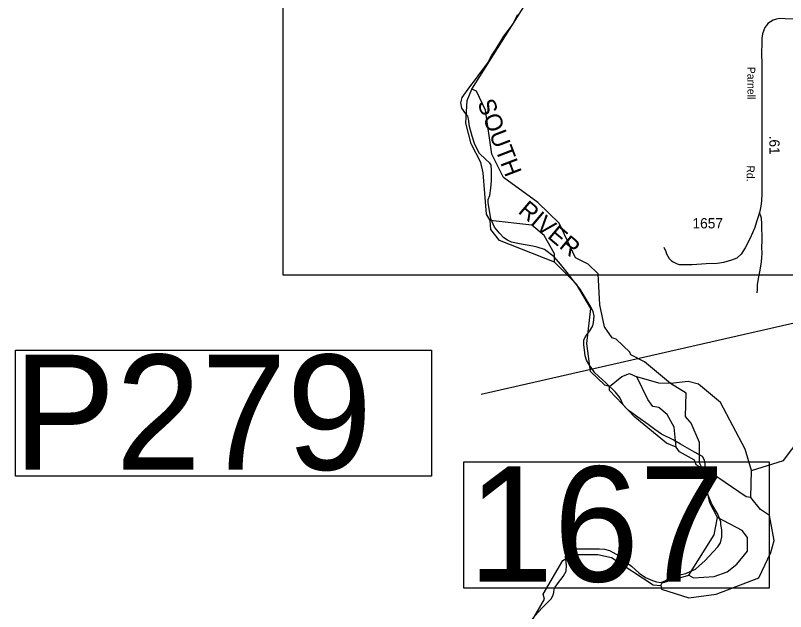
# Model space of a CAD drawing. Extents: x 2093524 to 2270757, y 289120 to 570408.
# Drawn here: x 2102127 to 2111505, y 516601 to 523855 of the extents above; entities that cross this region are included whole.
import ezdxf

# ---------------------------------------------------------------- set-up
doc = ezdxf.new("R2010")
doc.units = 0
for name, color, linetype in [('Exist Boundary Political CountyLine', 7, 'Continuous'), ('Exist Hydrographic Creek Single Shore', 7, 'Continuous'), ('Exist Hydrographic Misc Water Feature', 7, 'Continuous'), ('Exist Hydrographic River Shore Label', 7, 'Continuous'), ('Exist Road Non-System Type 51', 7, 'Continuous'), ('Exist Road Secondary Mileage Hundredths English Label', 7, 'Continuous'), ('Exist Road Secondary Structure Pipe Number Label', 7, 'Continuous'), ('Exist Road Secondary Structure Standard Bridge Number Label', 7, 'Continuous'), ('Exist Road Secondary Type 51 Attributed', 7, 'Continuous'), ('Exist Road Secondary Type 51 Label', 7, 'Continuous'), ('Exist Road Secondary Type 51 Number Label', 7, 'Continuous'), ('Map Preparation Inset Cut Line', 7, 'Continuous')]:
    doc.layers.add(name, color=color, linetype=linetype)

msp = doc.modelspace()

# ---------------------------------------------------------------- linework, layer by layer
at = {"layer": 'Exist Boundary Political CountyLine'}
for points in [[(2110136, 518689.9), (2109994, 518759.9), (2109912.2, 518818.5), (2109830.5, 518877.2), (2109704.2, 518965.7), (2109605.8, 519041.7), (2109560.5, 519080.6), (2109529.2, 519117.2), (2109485, 519206.1), (2109436.2, 519271.1), (2109318.5, 519383.5), (2109182.2, 519506.2), (2109108.2, 519610.2), (2109082.2, 519660.2), (2109064.2, 519712.2), (2109056.2, 519786.3), (2109050.2, 519848.3), (2109050.2, 519902.3), (2109070.2, 519948.3), (2109120.2, 520018.4), (2109156.2, 520078.4), (2109166.2, 520120.4), (2109174.2, 520194.4), (2109162.2, 520252.5), (2109125.5, 520321.2), (2109064.5, 520423.5), (2109003.5, 520525.7), (2108923.5, 520626.6), (2108843.8, 520727.6), (2108763.8, 520828.6), (2108685.5, 520916.1), (2108571.2, 521006.3), (2108481.8, 521034.2), (2108426, 521047.2), (2108264.5, 521074.6), (2108169, 521096.5), (2108117.5, 521121.5), (2108074.2, 521150.3), (2108023.2, 521207.3), (2107962.8, 521280.6), (2107914.5, 521380.8), (2107902.5, 521456.9), (2107884.5, 521572.9), (2107884.5, 521616.9), (2107902.5, 521665), (2107916.5, 521753), (2107924.5, 521843), (2107922.5, 521967.1), (2107920, 522037.3), (2107902.5, 522057.8), (2107851.5, 522106.8), (2107778.8, 522176.2), (2107721, 522285.3), (2107689, 522386.1), (2107657.5, 522502.7), (2107645.2, 522598.8), (2107638, 522629.1), (2107610.5, 522659.6), (2107564, 522728.6), (2107549.2, 522790.8), (2107568.5, 522857.4), (2107662.5, 522987.4), (2107729.5, 523075.5), (2107796.5, 523163.5), (2107880.5, 523277.5), (2107922.5, 523363.6), (2107980.5, 523447.6), (2108076.5, 523603.7), (2108178.5, 523741.7), (2108245.5, 523865.8)], [(2108420.2, 516511.1), (2108538.2, 516641.2), (2108652.2, 516757.2), (2108672.2, 516791.2), (2108682.2, 516835.2), (2108688.2, 516875.2), (2108700.2, 516899.2), (2108740.2, 516953.3), (2108796.2, 517027.3), (2108835.2, 517093.3), (2108839.2, 517165.3), (2108825.2, 517269.4), (2108853.2, 517309.4), (2108889.2, 517341.4), (2108947.2, 517363.4), (2109031.2, 517363.4), (2109129.2, 517363.4), (2109241.2, 517363.4), (2109301.2, 517361.4), (2109361.2, 517345.4), (2109405.2, 517321.4), (2109469.2, 517283.4), (2109535, 517221.4), (2109631, 517153.3), (2109721, 517069.3), (2109801, 517017.3), (2109885, 516979.3), (2109935, 516963.3), (2109985, 516953.3), (2110047, 516981.3), (2110099, 517025.3), (2110163, 517041.3), (2110233, 517051.3), (2110291, 517063.3), (2110351, 517091.3), (2110409, 517117.3), (2110453, 517157.3), (2110523, 517217.4), (2110623.2, 517327.4), (2110680.5, 517390.2), (2110711.5, 517437.6), (2110727, 517511.3), (2110728.5, 517595.2), (2110718, 517659.4), (2110716.5, 517693.5), (2110676.5, 517794.2), (2110645.5, 517846.9), (2110609, 517909.6), (2110563, 518018.5), (2110541, 518103.7), (2110533, 518275.8), (2110527, 518397.8), (2110519, 518441.8), (2110493, 518487.8), (2110398, 518539.8), (2110311, 518589.9), (2110224, 518639.9), (2110136, 518689.9)]]:
    msp.add_lwpolyline(points, dxfattribs=at)
at = {"layer": 'Exist Hydrographic Creek Single Shore'}
msp.add_line((2111082.6, 517988.4), (2111089.7, 518319.6), dxfattribs=at)
for points in [[(2111089.7, 518319.6), (2111480.6, 518439.7), (2111796.8, 518856.6), (2112136.7, 519190.9)], [(2111082.6, 517988.4), (2111024.7, 517996.2), (2110590.6, 518293.6), (2110489.5, 518344.8)]]:
    msp.add_lwpolyline(points, dxfattribs=at)
at = {"layer": 'Exist Hydrographic Misc Water Feature'}
for points in [[(2107684.4, 522957.9), (2108505.5, 524260.1), (2108505.5, 524309.4), (2108596.5, 524511), (2108812.4, 524769), (2108803.6, 524995.6), (2108602.5, 525170.2), (2108535.4, 525178.1), (2108319.5, 525202.2), (2107769.5, 525098.4), (2107552.4, 525132.3), (2107477.5, 525215.8), (2107460.5, 525291.6), (2107418.5, 525381), (2107276.4, 525515.1), (2106758.4, 526014.3), (2106299.5, 526377.8), (2105656.5, 526718.8), (2105581.4, 526851.6), (2105547.4, 527059), (2105638.4, 527417.9), (2105704.5, 527541.3)], [(2107906.5, 521359.1), (2107864.5, 521435.3), (2107821.6, 521941.5), (2107795.6, 522066.6), (2107678.5, 522292.1), (2107611.4, 522542.7), (2107626.4, 522818), (2107684.4, 522957.9)], [(2110103.6, 519376.1), (2109786.6, 519641.7), (2109619.5, 519723.7), (2109610.7, 519756.7), (2109443.6, 519914.2), (2109393.5, 519931.7), (2109301.7, 520064.7), (2109242.6, 520331.7), (2109224.6, 520712.5), (2109099.5, 520829.9), (2108948.6, 520905.1), (2108747.6, 521329.1), (2108488.4, 521577), (2108071.6, 521884), (2107928.4, 522168.9), (2107852.6, 522702), (2107742.5, 522933.8), (2107684.4, 522957.9)], [(2108691.6, 520854.5), (2108690.6, 520952.9), (2108564.5, 521178.6), (2108414.6, 521302.9), (2107906.5, 521359.1)], [(2108691.6, 520854.5), (2108023.6, 521117.2), (2107914.5, 521250.6), (2107906.5, 521359.1)], [(2109362.6, 519338.5), (2109303.5, 519356.1), (2109128.6, 519523.6), (2109085.6, 519862.4), (2109134.6, 520287.9), (2108958.6, 520586.7), (2108691.6, 520854.5)], [(2109362.6, 519338.5), (2109511.7, 519463.5), (2109603.5, 519497.7), (2109695.6, 519456.5)], [(2110103.6, 519376.1), (2109961.5, 519382.2), (2109695.6, 519456.5)], [(2110172.5, 518600.5), (2110146.7, 518843.8), (2110062.6, 518999.7), (2109962.6, 519083.7), (2109887.5, 519098.3), (2109829.7, 519181.5), (2109695.6, 519456.5)], [(2111089.7, 518319.6), (2111013.7, 518577.1), (2110712.6, 519144), (2110445.7, 519369.2), (2110319.6, 519401.3), (2110103.6, 519376.1)], [(2110489.5, 518344.8), (2110456.5, 518411.1), (2110455.7, 518660.4), (2110354.6, 518892.1), (2110287.6, 518975.4), (2110295.6, 519260.7), (2110103.6, 519376.1)], [(2110172.5, 518600.5), (2110055.7, 518648.8), (2109671.6, 518964.8), (2109362.6, 519289.3), (2109362.6, 519338.5)], [(2110489.5, 518344.8), (2110414.7, 518385.7), (2110397.7, 518441.8), (2110214.6, 518543.9), (2110172.5, 518600.5)], [(2110675.7, 517744.1), (2110582.6, 517926.3), (2110489.5, 518344.8)], [(2109986.6, 516918), (2109994.5, 516875.2), (2110328.6, 516766.8), (2110661.6, 516812.7), (2111177.7, 517012.2), (2111326.6, 517320.9), (2111367.6, 517464.4), (2111308.7, 517770.7), (2111199.6, 517845), (2111082.6, 517988.4)], [(2110327.6, 517042.4), (2110633.7, 517534.9), (2110675.7, 517744.1)], [(2110327.6, 517042.4), (2110385.6, 517011.7), (2110635.7, 517026.4), (2110793.6, 517085.5), (2110909.7, 517178.4), (2111042.6, 517336.4), (2111042.6, 517503.7), (2110975.7, 517587.1), (2110675.7, 517744.1)], [(2108553.6, 516812.3), (2108793.6, 517220.9), (2108910.6, 517297.2), (2109218.6, 517297.7), (2109385.5, 517258.2), (2109894.7, 516926.5), (2109986.6, 516918)], [(2109986.6, 516918), (2110002.5, 516950.5), (2110327.6, 517042.4)], [(2108313.5, 516311.9), (2108570.7, 516752.9), (2108553.6, 516812.3)]]:
    msp.add_lwpolyline(points, dxfattribs=at)
at = {"layer": 'Exist Road Non-System Type 51'}
for points in [[(2111158.5, 520478.4), (2111161.5, 520524.4), (2111164.5, 520578.3), (2111176.1, 520654.1), (2111194.1, 520755.7), (2111212.2, 520857.3), (2111217.2, 520909.2), (2111220.2, 520959.1), (2111215.8, 521039.2), (2111219.2, 521107.2), (2111218.8, 521189.2), (2111216, 521247.2), (2111217.5, 521321.2), (2111212.8, 521387.3), (2111188.2, 521455.8)], [(2110021.8, 521037.2), (2110046.7, 520980.7), (2110056.1, 520952.6), (2110089, 520897.9), (2110114.4, 520869.4), (2110136.2, 520855), (2110183.7, 520834), (2110209.5, 520823.5), (2110249.5, 520822.7), (2110369.6, 520826.3), (2110539.8, 520836.8), (2110671.8, 520840.2), (2110754.1, 520852.5), (2110850.6, 520880.6), (2110884.9, 520891.9), (2110917.1, 520905.2), (2110964, 520950.3)]]:
    msp.add_lwpolyline(points, dxfattribs=at)
at = {"layer": 'Exist Road Secondary Structure Pipe Number Label'}
msp.add_lwpolyline([(2116561.3, 521785.9), (2113621.2, 520570.3), (2107797.7, 519241.6)], dxfattribs=at)
msp.add_lwpolyline([(2102127.5, 519783.1), (2107192, 519783.1), (2107192, 518247.7), (2102127.5, 518247.7)], close=True, dxfattribs=at)
at = {"layer": 'Exist Road Secondary Structure Standard Bridge Number Label'}
msp.add_lwpolyline([(2107588.5, 518424), (2111304.4, 518424), (2111304.4, 516887.5), (2107588.5, 516887.5)], close=True, dxfattribs=at)
at = {"layer": 'Exist Road Secondary Type 51 Attributed'}
msp.add_lwpolyline([(2111617.5, 523809), (2111499.6, 523815.4), (2111435.7, 523816.6), (2111395.6, 523811.4), (2111355.3, 523798.3), (2111320.9, 523777), (2111290.4, 523755.6), (2111272, 523733.9), (2111253.5, 523706.3), (2111238.8, 523674.6), (2111223.9, 523630.9), (2111219.4, 523603), (2111214.8, 523575.1), (2111214, 523533.1), (2111215.3, 523499.1), (2111213.6, 523415.1), (2111216.1, 523241.1), (2111216.6, 522967.1), (2111217.3, 522605.1), (2111215.8, 522035.2), (2111215.5, 521819.2), (2111214.9, 521687.2), (2111211, 521593.3), (2111201.8, 521533.5), (2111195, 521495.6), (2111188.2, 521455.8), (2111168.9, 521392.2), (2111151.9, 521342.5), (2111130.5, 521272.9), (2111074, 521146.1), (2111013.6, 521027.3), (2110964, 520950.3)], dxfattribs=at)
at = {"layer": 'Map Preparation Inset Cut Line'}
msp.add_lwpolyline([(2105386.3, 528530.7), (2112445.8, 528530.7), (2112445.8, 520696.4), (2105386.3, 520696.4)], close=True, dxfattribs=at)

# ---------------------------------------------------------------- texts
at = {"layer": 'Exist Hydrographic River Shore Label'}
for s, rotation, p in [('SOUTH', 291.04134, (2107748.9, 522791.8)), ('RIVER', 319.85209, (2108236.7, 521458.5))]:
    msp.add_text(s, height=210, rotation=rotation, dxfattribs=at).set_placement(p)
at = {"layer": 'Exist Road Secondary Mileage Hundredths English Label'}
msp.add_text('.61', height=125, rotation=270.82316, dxfattribs=at).set_placement((2111306.2, 522392.3))
at = {"layer": 'Exist Road Secondary Structure Pipe Number Label'}
msp.add_text('P279', height=1400, dxfattribs=at).set_placement((2102099, 518326.8))
at = {"layer": 'Exist Road Secondary Structure Standard Bridge Number Label'}
msp.add_text('167', height=1400, dxfattribs=at).set_placement((2107638.7, 516966.6))
at = {"layer": 'Exist Road Secondary Type 51 Label'}
for s, rotation, p in [('Parnell', 270.10497, (2111040.5, 523230.2)), ('Rd.', 269.7394, (2111032, 522031.1))]:
    msp.add_text(s, height=95, rotation=rotation, dxfattribs=at).set_placement(p)
at = {"layer": 'Exist Road Secondary Type 51 Number Label'}
msp.add_text('1657', height=125, dxfattribs=at).set_placement((2110371.3, 521263.7))

doc.saveas('drawing.dxf')
